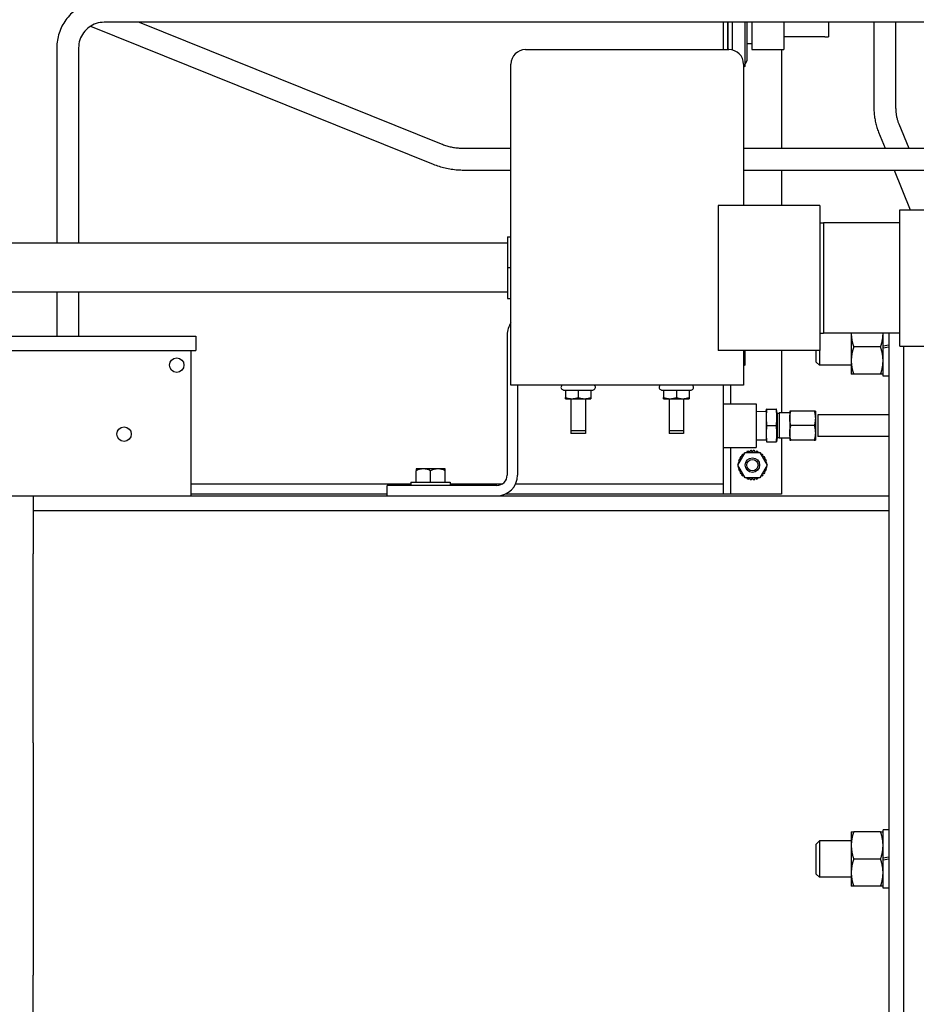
# Model space of a CAD drawing. Header units: inches. Extents: x 18 to 846, y -67 to 561.
# Tile 318 of 656: x 294 to 309, y 473 to 489. Entities that reach past the tile are written whole.
import ezdxf

# ---------------------------------------------------------------- set-up
doc = ezdxf.new("R2010")
doc.units = ezdxf.units.IN
doc.header["$LTSCALE"] = 24
doc.header["$MEASUREMENT"] = 0
doc.layers.add('Dimension (ANSI)', color=7, linetype='Continuous', lineweight=25)
doc.layers.add('Visible (ANSI)', color=7, linetype='Continuous', lineweight=30)
doc.styles.add('Note Text (ANSI)', font='tahoma.ttf')
doc.dimstyles.new('SB Fraction-16 (ANSI)', dxfattribs={"dimscale": 24, "dimtxt": 0.125, "dimasz": 0.098425, "dimexe": 0.125, "dimexo": 0.0625, "dimgap": 0.031496, "dimtad": 0, "dimtih": 1, "dimtoh": 1, "dimdec": 4, "dimrnd": 1e-08, "dimzin": 0, "dimdsep": 46, "dimlunit": 5, "dimtxsty": 'Note Text (ANSI)', "dimcen": 0.09, "dimdle": 0.393701, "dimclrd": 256, "dimclre": 256, "dimclrt": 256, "dimadec": 0, "dimazin": 3, "dimtfac": 0.96, "dimtofl": 0, "dimtmove": 0, "dimatfit": 3, "dimfxl": 1, "dimfrac": 2, "dimtolj": 1, "dimtzin": 12, "dimlwd": -1, "dimlwe": -1, "dimarcsym": 0})

# ---------------------------------------------------------------- blocks, each defined once
blk = doc.blocks.new('*D18')
at = {"layer": 'Defpoints', "color": 0, "transparency": 16777216}
for p in [(331.678, 544.007), (242.86, 406.007), (331.678, 406.007)]:
    blk.add_point(p, dxfattribs=at)
at = {"layer": 'Dimension (ANSI)', "transparency": 16777216}
for p, q in [((330.178, 544.007), (239.86, 544.007)), ((242.86, 541.645), (242.86, 486.331)), ((242.86, 408.369), (242.86, 481.682)), ((330.178, 406.007), (239.86, 406.007))]:
    blk.add_line(p, q, dxfattribs=at)
for points in [[(242.466, 541.645), (243.253, 541.645), (242.86, 544.007)], [(242.466, 408.369), (243.253, 408.369), (242.86, 406.007)]]:
    blk.add_solid(points, dxfattribs=at)
at = {"layer": 'Dimension (ANSI)', "transparency": 16777216, "insert": (239.783, 485.575), "char_height": 3, "attachment_point": 1, "style": 'Note Text (ANSI)'}
blk.add_mtext('\\A1;138', dxfattribs=at)

msp = doc.modelspace()

# ---------------------------------------------------------------- linework, layer by layer
at = {"layer": 'Visible (ANSI)'}
for p, q in [((309.79013, 489.40775), (295.30342, 489.40775)), ((295.90844, 489.40775), (301.10454, 487.31427)), ((305.95699, 488.93782), (305.95699, 489.40775)), ((305.95699, 488.93782), (305.95699, 489.40775)), ((306.03169, 489.40775), (306.03169, 488.93782)), ((306.03169, 488.93782), (306.03169, 489.40775)), ((306.10639, 489.40775), (306.10639, 488.93212)), ((306.3261, 489.40775), (306.3261, 488.64627)), ((306.35749, 489.40775), (306.35749, 488.74544)), ((306.44899, 489.40775), (306.44899, 488.93994)), ((306.99399, 489.40775), (306.99399, 488.93994)), ((307.76599, 489.40775), (307.76599, 489.15676)), ((308.54525, 489.40775), (308.54525, 487.95211)), ((308.92025, 489.40775), (308.92025, 487.95211)), ((295.07095, 489.34087), (300.9644, 486.96644)), ((307.70299, 489.15494), (306.99399, 489.15494)), ((307.70299, 489.15676), (307.70299, 489.15494)), ((307.70299, 489.15676), (307.76599, 489.15676)), ((294.49093, 488.97025), (294.49093, 485.60541)), ((294.86593, 488.97025), (294.86593, 485.60541)), ((302.55343, 488.93782), (306.05328, 488.93782)), ((306.35749, 489.03994), (306.44899, 489.03994)), ((306.44899, 488.93994), (306.99399, 488.93994)), ((306.95699, 488.93994), (306.95699, 487.23964)), ((302.30343, 483.34852), (302.30343, 488.68782)), ((306.30328, 488.68782), (306.30328, 486.25673)), ((306.3261, 488.64627), (306.30328, 488.6365)), ((308.97301, 487.65975), (309.14498, 487.23964)), ((308.62596, 487.51769), (308.73978, 487.23964)), ((301.49323, 487.23964), (302.30343, 487.23964)), ((306.30328, 487.23964), (309.79013, 487.23964)), ((301.49323, 486.86464), (302.30343, 486.86464)), ((306.30328, 486.86464), (309.79013, 486.86464)), ((306.95699, 486.86464), (306.95699, 486.25673)), ((308.89328, 486.86464), (309.17263, 486.18223)), ((305.86513, 486.25673), (305.86513, 483.75673)), ((307.61513, 486.25673), (305.86513, 486.25673)), ((307.61513, 486.25673), (307.61513, 483.75673)), ((308.99013, 483.83123), (308.99013, 486.18223)), ((308.99013, 486.18223), (309.56463, 486.18223)), ((307.61513, 485.95509), (307.67763, 485.95673)), ((307.67763, 485.95673), (307.67763, 484.05673)), ((308.99013, 485.95673), (307.67763, 485.95673)), ((302.24443, 485.71541), (302.30343, 485.71541)), ((302.24443, 485.71541), (302.24443, 485.18541)), ((302.24443, 485.60541), (288.17658, 485.60541)), ((302.24443, 485.18541), (302.30343, 485.18541)), ((302.24443, 485.18541), (302.24443, 484.65541)), ((302.24443, 484.76541), (288.17658, 484.76541)), ((294.49093, 484.76541), (294.49093, 484.00683)), ((294.86593, 484.76541), (294.86593, 484.00683)), ((302.24443, 484.65541), (302.30343, 484.65541)), ((292.38155, 484.00683), (296.88155, 484.00683)), ((296.88155, 484.00683), (296.88155, 483.75683)), ((302.23761, 484.03122), (302.23761, 481.61543)), ((307.61513, 484.05837), (307.67763, 484.05673)), ((308.99013, 484.05673), (307.67763, 484.05673)), ((308.15643, 484.05673), (308.15643, 484.05371)), ((308.15643, 484.05371), (308.15643, 483.58496)), ((308.70343, 483.83183), (308.70343, 484.05673)), ((308.80343, 484.05673), (308.80343, 465.95673)), ((308.66156, 483.81933), (308.1983, 483.81933)), ((308.80343, 483.84947), (308.70343, 483.83183)), ((308.70343, 483.80683), (308.70343, 483.83183)), ((308.70343, 483.80683), (308.80343, 483.82447)), ((308.70343, 483.31933), (308.70343, 483.80683)), ((308.99013, 483.83123), (309.56463, 483.83123)), ((309.05343, 483.83123), (309.05343, 475.00684)), ((292.38155, 483.75683), (296.88155, 483.75683)), ((296.80343, 481.25683), (296.80343, 483.75683)), ((307.61513, 483.75673), (305.86513, 483.75673)), ((306.30328, 483.75673), (306.30328, 483.34852)), ((306.3261, 483.75673), (306.3261, 483.50727)), ((306.95699, 483.75673), (306.95699, 482.68519)), ((307.55343, 483.56093), (307.55343, 483.75673)), ((307.60753, 483.75673), (307.60753, 483.50683)), ((306.3261, 483.50727), (306.30328, 483.4975)), ((307.55343, 483.56093), (307.60753, 483.50683)), ((308.15643, 483.50683), (307.60753, 483.50683)), ((308.15643, 483.58496), (308.15643, 483.35058)), ((302.30343, 483.16492), (302.30343, 483.34852)), ((306.30328, 483.34852), (306.30328, 483.16492)), ((308.66156, 483.35058), (308.1983, 483.35058)), ((308.80343, 483.31933), (308.70343, 483.31933)), ((306.30328, 483.16492), (302.30343, 483.16492)), ((302.41691, 483.16492), (302.41691, 481.61543)), ((305.95699, 481.46644), (305.95699, 483.16492)), ((305.95699, 481.46644), (305.95699, 483.16492)), ((306.08199, 483.16492), (306.08199, 482.84144)), ((303.2068, 483.07635), (303.18268, 483.09028)), ((303.2068, 483.07635), (303.24068, 483.07635)), ((303.24068, 483.07635), (303.24068, 482.94848)), ((303.24068, 483.07635), (303.45968, 483.07635)), ((303.45968, 483.07635), (303.45968, 482.94848)), ((303.45968, 483.07635), (303.67868, 483.07635)), ((303.67868, 483.07635), (303.67868, 482.94848)), ((303.67868, 483.07635), (303.71256, 483.07635)), ((303.71256, 483.07635), (303.73668, 483.09028)), ((304.8948, 483.07635), (304.87068, 483.09028)), ((304.8948, 483.07635), (304.92868, 483.07635)), ((304.92868, 483.07635), (304.92868, 482.94848)), ((304.92868, 483.07635), (305.14768, 483.07635)), ((305.14768, 483.07635), (305.14768, 482.94848)), ((305.14768, 483.07635), (305.36668, 483.07635)), ((305.36668, 483.07635), (305.36668, 482.94848)), ((305.36668, 483.07635), (305.40056, 483.07635)), ((305.40056, 483.07635), (305.42468, 483.09028)), ((303.24068, 482.92892), (303.35018, 482.92892)), ((303.33436, 482.92892), (303.33436, 482.32991)), ((303.33468, 482.92892), (303.33468, 482.37641)), ((303.35018, 482.92892), (303.56918, 482.92892)), ((303.56918, 482.92892), (303.67868, 482.92892)), ((303.58468, 482.92892), (303.58468, 482.37641)), ((304.92868, 482.92892), (305.03818, 482.92892)), ((305.02236, 482.92892), (305.02236, 482.32991)), ((305.02268, 482.92892), (305.02268, 482.37641)), ((305.03818, 482.92892), (305.25718, 482.92892)), ((305.25718, 482.92892), (305.36668, 482.92892)), ((305.27268, 482.92892), (305.27268, 482.37641)), ((305.95699, 482.84144), (306.51999, 482.84144)), ((306.51999, 482.84144), (306.51999, 482.09144)), ((306.51999, 482.71118), (306.69392, 482.71422)), ((306.69392, 482.71422), (306.69918, 482.74744)), ((306.69392, 482.71422), (306.69392, 482.21866)), ((306.70607, 482.74744), (306.69918, 482.74744)), ((306.70607, 482.74744), (306.86335, 482.74744)), ((306.87102, 482.74744), (306.86335, 482.74744)), ((306.88392, 482.67425), (306.87102, 482.74744)), ((306.88392, 482.67425), (306.88392, 482.25863)), ((306.91624, 482.67425), (306.88392, 482.67425)), ((306.91624, 482.68519), (306.91624, 482.24769)), ((307.09899, 482.68519), (306.91624, 482.68519)), ((307.09899, 482.71644), (307.09899, 482.59144)), ((307.52096, 482.71644), (307.11703, 482.71644)), ((307.53899, 482.71644), (307.53899, 482.59144)), ((307.57959, 482.65394), (307.57959, 482.27894)), ((308.80343, 482.65394), (307.57959, 482.65394)), ((306.70607, 482.46644), (306.86335, 482.46644)), ((307.09899, 482.59144), (307.09899, 482.34144)), ((307.52096, 482.46644), (307.11703, 482.46644)), ((307.53899, 482.59144), (307.53899, 482.34144)), ((303.58436, 482.32991), (303.33436, 482.32991)), ((303.58468, 482.37641), (303.33468, 482.37641)), ((303.58436, 482.37641), (303.58436, 482.32991)), ((305.27236, 482.32991), (305.02236, 482.32991)), ((305.27268, 482.37641), (305.02268, 482.37641)), ((305.27236, 482.37641), (305.27236, 482.32991)), ((307.09899, 482.34144), (307.09899, 482.21644)), ((307.53899, 482.34144), (307.53899, 482.21644)), ((308.80343, 482.27894), (307.57959, 482.27894)), ((306.51999, 482.2217), (306.69392, 482.21866)), ((306.69392, 482.21866), (306.69918, 482.18544)), ((306.69918, 482.18544), (306.70607, 482.18544)), ((306.70607, 482.18544), (306.86335, 482.18544)), ((306.86335, 482.18544), (306.87102, 482.18544)), ((306.88392, 482.25863), (306.87102, 482.18544)), ((306.91624, 482.25863), (306.88392, 482.25863)), ((307.09899, 482.24769), (306.91624, 482.24769)), ((306.95699, 482.24769), (306.95699, 481.28714)), ((307.52096, 482.21644), (307.11703, 482.21644)), ((305.95699, 482.09144), (306.51999, 482.09144)), ((306.08199, 482.09144), (306.08199, 481.28714)), ((306.2044, 481.78714), (306.3307, 482.00589)), ((306.2822, 481.92653), (306.25253, 481.93101)), ((306.27124, 481.95446), (306.2822, 481.92653)), ((306.30759, 481.96586), (306.28967, 481.97289)), ((306.31313, 481.9916), (306.31506, 481.9788)), ((306.3307, 482.00589), (306.58329, 482.00589)), ((306.36223, 482.01849), (306.36129, 482.00589)), ((306.40651, 482.00589), (306.38684, 482.0271)), ((306.41609, 482.03377), (306.40749, 482.00589)), ((306.45699, 482.01071), (306.44199, 482.03669)), ((306.47199, 482.03669), (306.45699, 482.01071)), ((306.5065, 482.00589), (306.4979, 482.03377)), ((306.52715, 482.0271), (306.50747, 482.00589)), ((306.5527, 482.00589), (306.55175, 482.01849)), ((306.58329, 482.00589), (306.70958, 481.78714)), ((306.59893, 481.9788), (306.60086, 481.9916)), ((306.62431, 481.97289), (306.6064, 481.96586)), ((306.63179, 481.92653), (306.64275, 481.95446)), ((306.66145, 481.93101), (306.63179, 481.92653)), ((306.3307, 481.56839), (306.2044, 481.78714)), ((306.20744, 481.80214), (306.21166, 481.79971)), ((306.21166, 481.77457), (306.20744, 481.77214)), ((306.23184, 481.83467), (306.21036, 481.82805)), ((306.21704, 481.85729), (306.23518, 481.84046)), ((306.25556, 481.88414), (306.22565, 481.8819)), ((306.23866, 481.90893), (306.25556, 481.88414)), ((306.70958, 481.78714), (306.58329, 481.56839)), ((306.65842, 481.88414), (306.67532, 481.90893)), ((306.68834, 481.8819), (306.65842, 481.88414)), ((306.6788, 481.84046), (306.69695, 481.85729)), ((306.70362, 481.82805), (306.68214, 481.83467)), ((306.70233, 481.79971), (306.70654, 481.80214)), ((306.70654, 481.77214), (306.70233, 481.77457)), ((300.6711, 481.71863), (300.6711, 481.69033)), ((300.6711, 481.49113), (300.6711, 481.69033)), ((300.7961, 481.72113), (300.67465, 481.72113)), ((301.0461, 481.72113), (300.7961, 481.72113)), ((300.9211, 481.49113), (300.9211, 481.69033)), ((301.16754, 481.72113), (301.0461, 481.72113)), ((301.1711, 481.69033), (301.1711, 481.71863)), ((301.1711, 481.49113), (301.1711, 481.69033)), ((306.21036, 481.74623), (306.23184, 481.73961)), ((306.23518, 481.73382), (306.21704, 481.71699)), ((306.22565, 481.69238), (306.25556, 481.69014)), ((306.25556, 481.69014), (306.23866, 481.66535)), ((306.25253, 481.64328), (306.2822, 481.64775)), ((306.2822, 481.64775), (306.27124, 481.61982)), ((306.28967, 481.60139), (306.30759, 481.60842)), ((306.31506, 481.59548), (306.31313, 481.58268)), ((306.60086, 481.58268), (306.59893, 481.59548)), ((306.6064, 481.60842), (306.62431, 481.60139)), ((306.63179, 481.64775), (306.66145, 481.64328)), ((306.64275, 481.61982), (306.63179, 481.64775)), ((306.65842, 481.69014), (306.68834, 481.69238)), ((306.67532, 481.66535), (306.65842, 481.69014)), ((306.69695, 481.71699), (306.6788, 481.73382)), ((306.68214, 481.73961), (306.70362, 481.74623)), ((296.80343, 481.46644), (300.5831, 481.46644)), ((296.80343, 481.46644), (300.5831, 481.46644)), ((302.05831, 481.43613), (300.1711, 481.43613)), ((300.1711, 481.25683), (300.1711, 481.43613)), ((300.5831, 481.49113), (301.2591, 481.49113)), ((300.5831, 481.49113), (300.5831, 481.43613)), ((301.2591, 481.49113), (301.2591, 481.43613)), ((301.2591, 481.46644), (302.15806, 481.46644)), ((301.2591, 481.46644), (302.15806, 481.46644)), ((302.3845, 481.46644), (305.95699, 481.46644)), ((302.3845, 481.46644), (305.95699, 481.46644)), ((305.95699, 481.28714), (305.95699, 481.46644)), ((306.58329, 481.56839), (306.3307, 481.56839)), ((306.36129, 481.56839), (306.36223, 481.5558)), ((306.38684, 481.54719), (306.40651, 481.56839)), ((306.40749, 481.56839), (306.41609, 481.54051)), ((306.44199, 481.53759), (306.45699, 481.56357)), ((306.45699, 481.56357), (306.47199, 481.53759)), ((306.4979, 481.54051), (306.5065, 481.56839)), ((306.50747, 481.56839), (306.52715, 481.54719)), ((306.55175, 481.5558), (306.5527, 481.56839)), ((292.70699, 481.25683), (308.80343, 481.25683)), ((293.70743, 481.25683), (294.08243, 481.25683)), ((294.08243, 481.25683), (294.08243, 480.25683)), ((300.1711, 481.28714), (296.80343, 481.28714)), ((305.95699, 481.28714), (302.2026, 481.28714)), ((306.08199, 481.28714), (305.95699, 481.28714)), ((306.95699, 481.28714), (306.08199, 481.28714)), ((294.08243, 481.00683), (308.80343, 481.00683)), ((294.08243, 481.00683), (308.80343, 481.00683)), ((294.08243, 479.00683), (294.08243, 480.25683)), ((294.08243, 477.00683), (294.08243, 479.00683)), ((294.08243, 477.00683), (294.08243, 473.00683)), ((308.70343, 475.01933), (308.70343, 475.50683)), ((308.80343, 475.50683), (308.70343, 475.50683)), ((308.15643, 475.47558), (308.15643, 475.24121)), ((308.66156, 475.47558), (308.1983, 475.47558)), ((307.55343, 475.26523), (307.60753, 475.31933)), ((307.55343, 474.74843), (307.55343, 475.26523)), ((307.60753, 475.31933), (307.60753, 474.69433)), ((308.15643, 475.31933), (307.60753, 475.31933)), ((308.15643, 475.24121), (308.15643, 474.77246)), ((308.66156, 475.00683), (308.1983, 475.00683)), ((308.80343, 475.03697), (308.70343, 475.01933)), ((308.70343, 474.99433), (308.70343, 475.01933)), ((308.70343, 474.99433), (308.80343, 475.01197)), ((308.70343, 474.50683), (308.70343, 474.99433)), ((309.05343, 475.00684), (309.05343, 466.18223)), ((307.55343, 474.74843), (307.60753, 474.69433)), ((308.15643, 474.69433), (307.60753, 474.69433)), ((308.15643, 474.77246), (308.15643, 474.53808)), ((308.66156, 474.53808), (308.1983, 474.53808)), ((308.80343, 474.50683), (308.70343, 474.50683)), ((294.08243, 471.00683), (294.08243, 473.00683))]:
    msp.add_line(p, q, dxfattribs=at)
for centre, radius in [((296.55343, 483.50683), 0.125), ((295.64718, 482.31933), 0.125), ((306.45599, 481.78674), 0.125), ((306.45599, 481.78674), 0.09794)]:
    msp.add_circle(centre, radius, dxfattribs=at)
for centre, radius, start, end in [((302.55343, 488.68782), 0.25, 90, 180), ((306.05328, 488.68782), 0.25, 0, 90), ((306.29249, 488.74544), 0.065, 301.136519, 0), ((302.59621, 484.03122), 0.3586, 144.732248, 180), ((303.20268, 483.12492), 0.04, 90, 240), ((303.71668, 483.12492), 0.04, 300, 90), ((304.89068, 483.12492), 0.04, 90, 240), ((305.40468, 483.12492), 0.04, 300, 90), ((306.45699, 481.78714), 0.25, 144.868384, 150.845902), ((306.45699, 481.78714), 0.25, 132.011241, 137.988759), ((306.45699, 481.78714), 0.25, 121.044976, 125.131616), ((306.45699, 481.78714), 0.25, 106.296956, 112.274473), ((306.45699, 481.78714), 0.25, 93.439813, 99.41733), ((306.45699, 481.78714), 0.25, 80.58267, 86.560187), ((306.45699, 481.78714), 0.25, 67.725527, 73.703044), ((306.45699, 481.78714), 0.25, 54.868384, 58.955024), ((306.45699, 481.78714), 0.25, 42.011241, 47.988759), ((306.45699, 481.78714), 0.25, 29.154098, 35.131616), ((306.45699, 481.78714), 0.25, 170.58267, 176.560187), ((306.45699, 481.78714), 0.25, 183.439813, 189.41733), ((306.45699, 481.78714), 0.25, 157.725527, 163.703044), ((306.45699, 481.78714), 0.25, 16.296956, 22.274473), ((306.45699, 481.78714), 0.25, 3.439813, 9.41733), ((306.45699, 481.78714), 0.25, 350.58267, 356.560187), ((300.9211, 481.36758), 0.43097, 124.878682, 125.456552), ((300.9211, 481.36758), 0.43097, 54.543448, 55.121318), ((302.05831, 481.61543), 0.3586, 270, 0), ((302.05831, 481.61543), 0.1793, 270, 0), ((306.45699, 481.78714), 0.25, 196.296956, 202.274473), ((306.45699, 481.78714), 0.25, 209.154098, 215.131616), ((306.45699, 481.78714), 0.25, 222.011241, 227.988759), ((306.45699, 481.78714), 0.25, 312.011241, 317.988759), ((306.45699, 481.78714), 0.25, 324.868384, 330.845902), ((306.45699, 481.78714), 0.25, 337.725527, 343.703044), ((306.45699, 481.78714), 0.25, 234.868384, 238.955024), ((306.45699, 481.78714), 0.25, 247.725527, 253.703044), ((306.45699, 481.78714), 0.25, 260.58267, 266.560187), ((306.45699, 481.78714), 0.25, 273.439813, 279.41733), ((306.45699, 481.78714), 0.25, 286.296956, 292.274473), ((306.45699, 481.78714), 0.25, 301.044976, 305.131616)]:
    msp.add_arc(centre, radius, start, end, dxfattribs=at)
for centre, start_param, end_param in [((300.7961, 481.36758), 0, 0.42053434), ((300.7961, 481.36758), 5.86265097, 6.28318531), ((301.0461, 481.36758), 0, 0.42053434), ((301.0461, 481.36758), 5.86265097, 6.28318531)]:
    msp.add_ellipse(centre, major_axis=(0, 0.35355), ratio=0.8660254, start_param=start_param, end_param=end_param, dxfattribs=at)
for points, knots in [([(295.30342, 489.78275), (295.21834, 489.78275), (295.13327, 489.76927), (294.97143, 489.71669), (294.89469, 489.67758), (294.75702, 489.57756), (294.69611, 489.51666), (294.59609, 489.37899), (294.55699, 489.30225), (294.5044, 489.1404), (294.49093, 489.05533), (294.49093, 488.97025)], [3.14159265, 3.14159265, 3.14159265, 3.14159265, 3.45575192, 3.45575192, 3.76991118, 3.76991118, 4.08407045, 4.08407045, 4.39822972, 4.39822972, 4.71238898, 4.71238898, 4.71238898, 4.71238898]), ([(295.30342, 489.40775), (295.25761, 489.40775), (295.2118, 489.40049), (295.12466, 489.37218), (295.08334, 489.35112), (295.00921, 489.29726), (294.97641, 489.26447), (294.92255, 489.19034), (294.9015, 489.14902), (294.87318, 489.06187), (294.86593, 489.01606), (294.86593, 488.97025)], [3.14159265, 3.14159265, 3.14159265, 3.14159265, 3.45575192, 3.45575192, 3.76991118, 3.76991118, 4.08407045, 4.08407045, 4.39822972, 4.39822972, 4.71238898, 4.71238898, 4.71238898, 4.71238898]), ([(308.54525, 487.95211), (308.54525, 487.92182), (308.54633, 487.89152), (308.55063, 487.83126), (308.55386, 487.80129), (308.56247, 487.742), (308.56785, 487.71268), (308.58075, 487.655), (308.58827, 487.62664), (308.60549, 487.57116), (308.61517, 487.54404), (308.62596, 487.51769)], [4.71238898, 4.71238898, 4.71238898, 4.71238898, 4.836485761, 4.836485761, 4.960582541, 4.960582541, 5.084679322, 5.084679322, 5.208776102, 5.208776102, 5.332872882, 5.332872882, 5.332872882, 5.332872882]), ([(308.92025, 487.95211), (308.92025, 487.9307), (308.92101, 487.90929), (308.92404, 487.86694), (308.9263, 487.84599), (308.93225, 487.80504), (308.93593, 487.78502), (308.94458, 487.74637), (308.94954, 487.72774), (308.96054, 487.69229), (308.96658, 487.67547), (308.97301, 487.65975)], [4.71238898, 4.71238898, 4.71238898, 4.71238898, 4.836485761, 4.836485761, 4.960582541, 4.960582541, 5.084679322, 5.084679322, 5.208776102, 5.208776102, 5.332872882, 5.332872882, 5.332872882, 5.332872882]), ([(301.10454, 487.31427), (301.12877, 487.30451), (301.1535, 487.29565), (301.20376, 487.27982), (301.22929, 487.27284), (301.28097, 487.26084), (301.30711, 487.25581), (301.35982, 487.24774), (301.38637, 487.24471), (301.4397, 487.24066), (301.46646, 487.23964), (301.49323, 487.23964)], [4.292363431, 4.292363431, 4.292363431, 4.292363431, 4.376368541, 4.376368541, 4.460373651, 4.460373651, 4.544378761, 4.544378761, 4.628383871, 4.628383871, 4.71238898, 4.71238898, 4.71238898, 4.71238898]), ([(300.9644, 486.96644), (300.9977, 486.95303), (301.03158, 486.94089), (301.10028, 486.91925), (301.1351, 486.90974), (301.20545, 486.89339), (301.24098, 486.88656), (301.31251, 486.87562), (301.34851, 486.8715), (301.42075, 486.86602), (301.45699, 486.86464), (301.49323, 486.86464)], [4.292363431, 4.292363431, 4.292363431, 4.292363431, 4.376368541, 4.376368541, 4.460373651, 4.460373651, 4.544378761, 4.544378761, 4.628383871, 4.628383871, 4.71238898, 4.71238898, 4.71238898, 4.71238898])]:
    msp.add_open_spline(points, degree=3, knots=knots, dxfattribs=at)
for points, weights in [([(308.15644, 484.05673), (308.15643, 484.05522), (308.15643, 484.05371)], [1.00100287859, 1.0005082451, 1]), ([(308.15643, 484.05371), (308.15643, 483.94493), (308.1983, 483.81933)], [1, 1.0379548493, 1]), ([(308.66156, 483.81933), (308.70343, 483.94493), (308.70343, 484.05371)], [1, 1.0379548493, 1]), ([(308.70343, 484.05371), (308.70343, 484.05522), (308.70342, 484.05673)], [1, 1.0005082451, 1.00100287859]), ([(308.1983, 483.81933), (308.15643, 483.69373), (308.15643, 483.58496)], [1, 1.0379548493, 1]), ([(308.70343, 483.58496), (308.70343, 483.69373), (308.66156, 483.81933)], [1, 1.0379548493, 1]), ([(308.15643, 483.58496), (308.15643, 483.47618), (308.1983, 483.35058)], [1, 1.0379548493, 1]), ([(308.66156, 483.35058), (308.70343, 483.47618), (308.70343, 483.58496)], [1, 1.0379548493, 1]), ([(308.1983, 483.35058), (308.15643, 483.35058), (308.15643, 483.35058)], [1, 1.0379548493, 1]), ([(308.70343, 483.35058), (308.70343, 483.35058), (308.66156, 483.35058)], [1, 1.0379548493, 1]), ([(303.24068, 482.94848), (303.29936, 482.92892), (303.35018, 482.92892)], [1, 1.0379548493, 1]), ([(303.24068, 482.92892), (303.24068, 482.92892), (303.24068, 482.94848)], [1, 1.0379548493, 1]), ([(303.35018, 482.92892), (303.401, 482.92892), (303.45968, 482.94848)], [1, 1.0379548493, 1]), ([(303.45968, 482.94848), (303.51836, 482.92892), (303.56918, 482.92892)], [1, 1.0379548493, 1]), ([(303.56918, 482.92892), (303.62, 482.92892), (303.67868, 482.94848)], [1, 1.0379548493, 1]), ([(303.67868, 482.94848), (303.67868, 482.92892), (303.67868, 482.92892)], [1, 1.0379548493, 1]), ([(304.92868, 482.94848), (304.98736, 482.92892), (305.03818, 482.92892)], [1, 1.0379548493, 1]), ([(304.92868, 482.92892), (304.92868, 482.92892), (304.92868, 482.94848)], [1, 1.0379548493, 1]), ([(305.03818, 482.92892), (305.089, 482.92892), (305.14768, 482.94848)], [1, 1.0379548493, 1]), ([(305.14768, 482.94848), (305.20636, 482.92892), (305.25718, 482.92892)], [1, 1.0379548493, 1]), ([(305.25718, 482.92892), (305.308, 482.92892), (305.36668, 482.94848)], [1, 1.0379548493, 1]), ([(305.36668, 482.94848), (305.36668, 482.92892), (305.36668, 482.92892)], [1, 1.0379548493, 1]), ([(306.70607, 482.46644), (306.69322, 482.60694), (306.70607, 482.74744)], [1.0210235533, 1.1789764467, 1.0210235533]), ([(306.86335, 482.74744), (306.87766, 482.60694), (306.86335, 482.46644)], [1.0210235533, 1.1789764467, 1.0210235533]), ([(307.11703, 482.71644), (307.09899, 482.71644), (307.09899, 482.71644)], [1.0367295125, 1.05684474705, 1]), ([(307.09899, 482.59144), (307.09899, 482.64945), (307.11703, 482.71644)], [1, 1.05684474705, 1.0367295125]), ([(307.52096, 482.71644), (307.53899, 482.64945), (307.53899, 482.59144)], [1.0367295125, 1.05684474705, 1]), ([(307.53899, 482.71644), (307.53899, 482.71644), (307.52096, 482.71644)], [1, 1.05684474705, 1.0367295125]), ([(306.70607, 482.18544), (306.69322, 482.32594), (306.70607, 482.46644)], [1.0210235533, 1.1789764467, 1.0210235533]), ([(306.86335, 482.46644), (306.87766, 482.32594), (306.86335, 482.18544)], [1.0210235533, 1.1789764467, 1.0210235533]), ([(307.11703, 482.46644), (307.09899, 482.53343), (307.09899, 482.59144)], [1.0367295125, 1.05684474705, 1]), ([(307.09899, 482.34144), (307.09899, 482.39945), (307.11703, 482.46644)], [1, 1.05684474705, 1.0367295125]), ([(307.53899, 482.59144), (307.53899, 482.53343), (307.52096, 482.46644)], [1, 1.05684474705, 1.0367295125]), ([(307.52096, 482.46644), (307.53899, 482.39945), (307.53899, 482.34144)], [1.0367295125, 1.05684474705, 1]), ([(307.11703, 482.21644), (307.09899, 482.28343), (307.09899, 482.34144)], [1.0367295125, 1.05684474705, 1]), ([(307.53899, 482.34144), (307.53899, 482.28343), (307.52096, 482.21644)], [1, 1.05684474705, 1.0367295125]), ([(307.09899, 482.21644), (307.09899, 482.21644), (307.11703, 482.21644)], [1, 1.05684474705, 1.0367295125]), ([(307.52096, 482.21644), (307.53899, 482.21644), (307.53899, 482.21644)], [1.0367295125, 1.05684474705, 1]), ([(308.15643, 475.47558), (308.15643, 475.47558), (308.1983, 475.47558)], [1, 1.0379548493, 1]), ([(308.1983, 475.47558), (308.15643, 475.34998), (308.15643, 475.24121)], [1, 1.0379548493, 1]), ([(308.70343, 475.24121), (308.70343, 475.34998), (308.66156, 475.47558)], [1, 1.0379548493, 1]), ([(308.66156, 475.47558), (308.70343, 475.47558), (308.70343, 475.47558)], [1, 1.0379548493, 1]), ([(308.15643, 475.24121), (308.15643, 475.13243), (308.1983, 475.00683)], [1, 1.0379548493, 1]), ([(308.66156, 475.00683), (308.70343, 475.13243), (308.70343, 475.24121)], [1, 1.0379548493, 1]), ([(308.1983, 475.00683), (308.15643, 474.88123), (308.15643, 474.77246)], [1, 1.0379548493, 1]), ([(308.70343, 474.77246), (308.70343, 474.88123), (308.66156, 475.00683)], [1, 1.0379548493, 1]), ([(308.15643, 474.77246), (308.15643, 474.66368), (308.1983, 474.53808)], [1, 1.0379548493, 1]), ([(308.66156, 474.53808), (308.70343, 474.66368), (308.70343, 474.77246)], [1, 1.0379548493, 1]), ([(308.1983, 474.53808), (308.15643, 474.53808), (308.15643, 474.53808)], [1, 1.0379548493, 1]), ([(308.70343, 474.53808), (308.70343, 474.53808), (308.66156, 474.53808)], [1, 1.0379548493, 1])]:
    msp.add_rational_spline(points, weights, degree=2, dxfattribs=at)

# ---------------------------------------------------------------- dimensions: what is measured, and where the dimension line sits
at = {"layer": 'Dimension (ANSI)'}
dim = msp.add_linear_dim(base=(242.85953, 406.00673), p1=(331.67843, 544.00673), p2=(331.67843, 406.00673), angle=90, dimstyle='SB Fraction-16 (ANSI)', override={"dimgap": 0.031496, "dimdec": 4, "dimtol": 0, "dimlim": 0, "dimtp": 0, "dimtm": 0, "dimtdec": 2, "dimatfit": 1}, dxfattribs=at)
dim.commit()
dim.dimension.update_dxf_attribs({"geometry": '*D18', "text_midpoint": (242.85953, 484.00673), "dimtype": 160})

doc.saveas('drawing.dxf')
